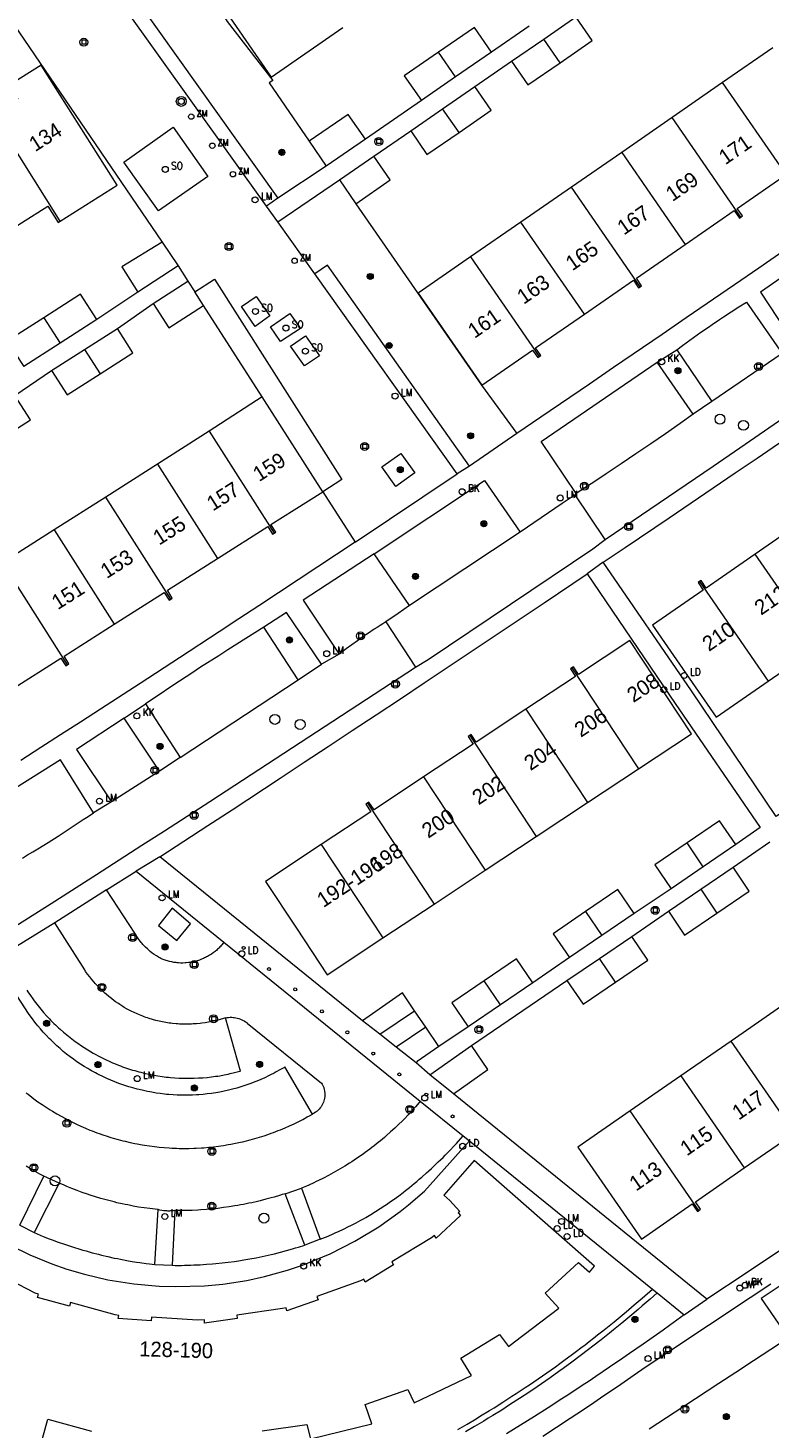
# Model space of a CAD drawing. Header units: metres. Extents: x 138165 to 154469, y 480134 to 494189.
# Tile 787 of 1056: x 145882 to 145944, y 488488 to 488605. Entities that reach past the tile are written whole.
import ezdxf

# ---------------------------------------------------------------- set-up
doc = ezdxf.new("R2010")
doc.units = ezdxf.units.M
doc.header["$LTSCALE"] = 0.001
doc.header["$MEASUREMENT"] = 0
for name, color, linetype, lineweight in [('Level 5', 7, 'Continuous', 0), ('TOP-L-topo objecten punt', 7, 'Continuous', 0), ('TOP-L-topo objecten vlak', 7, 'Continuous', 0), ('TOP-T-topo huisnummering naamgeving', 7, 'Continuous', 0)]:
    doc.layers.add(name, color=color, linetype=linetype, lineweight=lineweight)
doc.styles.add('Style-INTL_ISO', font='INTL_ISO.shx')
doc.styles.add('Style-STANDARD', font='STANDARD.shx')

# ---------------------------------------------------------------- blocks, each defined once
blk = doc.blocks.new('24')
at = {"layer": 'TOP-L-topo objecten punt', "color": 7, "linetype": 'Continuous', "lineweight": 0}
for radius in [0.025, 0.0182, 0.0115, 0.005]:
    blk.add_circle((0, 0), radius, dxfattribs=at)
blk = doc.blocks.new('129')
at = {"layer": 'TOP-L-topo objecten punt', "color": 7, "linetype": 'Continuous', "lineweight": 0}
blk.add_circle((0, 0), 0.025, dxfattribs=at)
at = {"layer": 'TOP-L-topo objecten punt', "color": 7, "linetype": 'Continuous', "lineweight": 0, "style": 'Style-STANDARD'}
blk.add_text('SO', height=0.06, dxfattribs=at).set_placement((0.0483, 0))
blk = doc.blocks.new('304')
at = {"layer": 'TOP-L-topo objecten punt', "color": 7, "linetype": 'Continuous', "lineweight": 0}
blk.add_circle((0, 0), 0.0225, dxfattribs=at)
at = {"layer": 'TOP-L-topo objecten punt', "color": 7, "linetype": 'Continuous', "lineweight": 0, "style": 'Style-STANDARD'}
blk.add_text('ZM', height=0.054, dxfattribs=at).set_placement((0.043, 0))
blk = doc.blocks.new('72')
at = {"layer": 'TOP-L-topo objecten punt', "color": 7, "linetype": 'Continuous', "lineweight": 0}
blk.add_circle((0, 0), 0.025, dxfattribs=at)
at = {"layer": 'TOP-L-topo objecten punt', "color": 7, "linetype": 'Continuous', "lineweight": 0, "style": 'Style-STANDARD'}
blk.add_text('BK', height=0.06, dxfattribs=at).set_placement((0.0483, 0))
blk = doc.blocks.new('39')
at = {"layer": 'TOP-L-topo objecten punt', "color": 7, "linetype": 'Continuous', "lineweight": 0}
for p, q in [((0.0175, 0.0175), (-0.0175, 0.0175)), ((-0.0175, 0.0175), (-0.0175, -0.0175)), ((0.0175, 0.0175), (0.0175, -0.0175)), ((0.0175, -0.0175), (-0.0175, -0.0175))]:
    blk.add_line(p, q, dxfattribs=at)
blk.add_circle((0, 0), 0.0332, dxfattribs=at)
blk = doc.blocks.new('73')
at = {"layer": 'TOP-L-topo objecten punt', "color": 7, "linetype": 'Continuous', "lineweight": 0}
blk.add_circle((0, 0), 0.025, dxfattribs=at)
at = {"layer": 'TOP-L-topo objecten punt', "color": 7, "linetype": 'Continuous', "lineweight": 0, "style": 'Style-STANDARD'}
blk.add_text('WP', height=0.06, dxfattribs=at).set_placement((0.0483, 0))
blk = doc.blocks.new('121')
at = {"layer": 'TOP-L-topo objecten punt', "color": 7, "linetype": 'Continuous', "lineweight": 0}
blk.add_circle((0, 0), 0.025, dxfattribs=at)
at = {"layer": 'TOP-L-topo objecten punt', "color": 7, "linetype": 'Continuous', "lineweight": 0, "style": 'Style-STANDARD'}
blk.add_text('LD', height=0.06, dxfattribs=at).set_placement((0.0483, 0))
blk = doc.blocks.new('*U13')
at = {"layer": 'Level 5', "color": 7, "linetype": 'Continuous', "lineweight": 0}
blk.add_circle((0, 0), 0.0415, dxfattribs=at)
blk = doc.blocks.new('150')
at = {"layer": 'Level 5', "color": 7, "linetype": 'Continuous', "lineweight": 0}
blk.add_blockref('*U13', (0, 0), dxfattribs=at)
blk = doc.blocks.new('10')
at = {"layer": 'TOP-L-topo objecten punt', "linetype": 'Continuous', "lineweight": 0}
blk.add_circle((0, 0), 0.0125, dxfattribs=at)
blk = doc.blocks.new('16')
at = {"layer": 'TOP-L-topo objecten punt', "color": 7, "linetype": 'Continuous', "lineweight": 0}
blk.add_circle((0, 0), 0.025, dxfattribs=at)
at = {"layer": 'TOP-L-topo objecten punt', "color": 7, "linetype": 'Continuous', "lineweight": 0, "style": 'Style-STANDARD'}
blk.add_text('LM', height=0.06, dxfattribs=at).set_placement((0.0483, 0))
blk = doc.blocks.new('119')
at = {"layer": 'TOP-L-topo objecten punt', "color": 7, "linetype": 'Continuous', "lineweight": 0}
blk.add_circle((0, 0), 0.025, dxfattribs=at)
at = {"layer": 'TOP-L-topo objecten punt', "color": 7, "linetype": 'Continuous', "lineweight": 0, "style": 'Style-STANDARD'}
blk.add_text('KK', height=0.06, dxfattribs=at).set_placement((0.0483, 0))
blk = doc.blocks.new('27')
at = {"layer": 'TOP-L-topo objecten punt', "color": 7, "linetype": 'Continuous', "lineweight": 0}
for radius in [0.0415, 0.025]:
    blk.add_circle((0, 0), radius, dxfattribs=at)

msp = doc.modelspace()

# ---------------------------------------------------------------- linework, layer by layer
at = {"layer": 'TOP-L-topo objecten vlak', "flags": 128}
for points in [[(145892.79, 488614.9), (145898.52, 488605.2), (145902.31, 488600.29), (145902, 488600.09), (145905.33, 488595.24)], [(145902.19, 488613.3), (145900.18, 488611.92), (145899.41, 488613.03), (145896.8, 488611.23), (145899.55, 488607.24), (145898.2, 488606.31), (145902.16, 488600.58), (145908.13, 488604.7)], [(145887.8, 488611.47), (145902.71, 488590.51)], [(145901.78, 488589.84), (145886.81, 488610.81)], [(145879.91, 488606.18), (145893.09, 488586.86)], [(145924.85, 488603.74), (145927.53, 488605.59)], [(145926.21, 488601.77), (145928.89, 488603.61), (145927.53, 488605.59)], [(145920.5, 488602.65), (145919.08, 488604.71), (145916.1, 488602.65)], [(145923.64, 488604.82), (145920.5, 488602.65)], [(145922.17, 488601.89), (145924.85, 488603.74)], [(145926.21, 488601.77), (145924.85, 488603.74)], [(145943.93, 488603.02), (145939.73, 488600.12)], [(145916.1, 488602.65), (145913.25, 488600.69), (145914.67, 488598.63)], [(145917.51, 488600.59), (145916.1, 488602.65)], [(145920.5, 488602.65), (145917.51, 488600.59)], [(145919.12, 488599.79), (145922.17, 488601.89)], [(145922.17, 488601.89), (145923.54, 488599.92), (145926.21, 488601.77)], [(145884.61, 488588.59), (145889.35, 488591.59), (145883.04, 488601.57), (145880.35, 488599.88), (145881.08, 488598.73), (145879.02, 488597.43)], [(145917.51, 488600.59), (145914.67, 488598.63)], [(145916.44, 488597.95), (145919.12, 488599.79)], [(145917.81, 488595.97), (145920.48, 488597.82), (145919.12, 488599.79)], [(145965.12, 488600.26), (145962.76, 488598.6), (145958.77, 488595.81), (145954.77, 488593.02), (145952.76, 488591.62), (145950.76, 488590.23), (145946.75, 488587.46), (145944.74, 488586.07), (145942.74, 488584.69), (145940.73, 488583.31), (145936.71, 488580.55), (145934.7, 488579.17), (145930.67, 488576.42), (145928.65, 488575.05), (145924.62, 488572.31), (145922.6, 488570.94)], [(145939.73, 488600.12), (145935.54, 488597.22)], [(145945.02, 488592.47), (145939.73, 488600.12)], [(145914.67, 488598.63), (145910.01, 488595.42)], [(145884.61, 488588.59), (145879.02, 488597.43)], [(145910.01, 488595.42), (145908.59, 488597.47), (145905.33, 488595.24)], [(145913.78, 488596.11), (145916.44, 488597.95)], [(145917.81, 488595.97), (145916.44, 488597.95)], [(145935.54, 488597.22), (145931.34, 488594.32)], [(145941.26, 488588.94), (145935.54, 488597.22)], [(145894.01, 488596.4), (145896.9, 488592.31), (145892.79, 488589.45), (145889.91, 488593.5), (145894.01, 488596.4)], [(145910.71, 488594), (145913.78, 488596.11)], [(145913.78, 488596.11), (145915.13, 488594.13), (145917.81, 488595.97)], [(145905.33, 488595.24), (145906.75, 488593.17)], [(145910.01, 488595.42), (145906.75, 488593.17)], [(145907.86, 488592.03), (145910.71, 488594)], [(145909.21, 488590.04), (145912.08, 488592.02), (145910.71, 488594)], [(145931.34, 488594.32), (145927.15, 488591.42)], [(145931.34, 488594.32), (145936.63, 488586.67)], [(145906.75, 488593.17), (145902.71, 488590.51)], [(145941.26, 488588.94), (145941.39, 488589.03), (145940.95, 488589.66), (145945.02, 488592.47)], [(145902.73, 488588.53), (145907.86, 488592.03)], [(145907.86, 488592.03), (145909.21, 488590.04)], [(145927.15, 488591.42), (145922.95, 488588.52)], [(145932.87, 488583.14), (145927.15, 488591.42)], [(145929.96, 488562.12), (145934.45, 488565.17), (145936.7, 488566.7), (145938.94, 488568.22), (145941.18, 488569.76), (145945.65, 488572.82), (145950.12, 488575.9), (145952.36, 488577.43), (145956.82, 488580.52), (145961.28, 488583.61), (145965.74, 488586.7), (145970.19, 488589.81), (145972.42, 488591.36), (145973.89, 488592.39), (145973.91, 488592.42)], [(145902.71, 488590.51), (145901.78, 488589.84)], [(145879.18, 488587.06), (145883.57, 488589.83), (145884.43, 488588.48), (145884.61, 488588.59)], [(145902.73, 488588.53), (145901.78, 488589.84)], [(145909.21, 488590.04), (145914.36, 488582.64), (145919.68, 488574.96), (145922.6, 488570.94)], [(145929.81, 488560.23), (145931.64, 488561.46), (145935.3, 488563.93), (145937.13, 488565.17), (145940.78, 488567.66), (145942.61, 488568.9), (145946.25, 488571.39), (145948.08, 488572.64), (145951.71, 488575.15), (145953.53, 488576.4), (145955.35, 488577.66), (145958.98, 488580.17), (145960.79, 488581.43), (145964.41, 488583.96), (145966.22, 488585.22), (145968.03, 488586.49), (145969.84, 488587.76), (145972.71, 488589.78)], [(145936.63, 488586.67), (145940.7, 488589.48), (145941.13, 488588.85), (145941.26, 488588.94)], [(145905.81, 488584.21), (145902.73, 488588.53)], [(145922.95, 488588.52), (145918.76, 488585.62)], [(145928.24, 488580.87), (145922.95, 488588.52)], [(145893.09, 488586.86), (145889.75, 488584.81), (145891.08, 488582.7)], [(145893.09, 488586.86), (145894.44, 488584.88)], [(145932.87, 488583.14), (145933, 488583.23), (145932.56, 488583.86), (145936.63, 488586.67)], [(145948.68, 488586.72), (145942.88, 488582.7), (145945.78, 488578.32)], [(145918.76, 488585.62), (145914.4, 488582.61), (145919.69, 488574.96), (145923.92, 488577.88), (145924.35, 488577.25), (145924.48, 488577.34)], [(145918.76, 488585.62), (145924.48, 488577.34)], [(145894.44, 488584.88), (145891.08, 488582.7)], [(145894.44, 488584.88), (145895.24, 488583.61)], [(145918.67, 488568.23), (145906.85, 488584.95), (145905.81, 488584.21)], [(145892.35, 488581.75), (145895.24, 488583.61)], [(145895.24, 488583.61), (145895.81, 488582.72)], [(145895.81, 488582.72), (145897.46, 488583.78), (145908.04, 488567.11), (145906.46, 488566.1)], [(145917.66, 488567.59), (145905.81, 488584.21)], [(145928.24, 488580.87), (145932.31, 488583.68), (145932.74, 488583.06), (145932.87, 488583.14)], [(145887.65, 488580.42), (145886.3, 488582.53), (145883.24, 488580.57)], [(145891.08, 488582.7), (145887.65, 488580.42)], [(145896.54, 488581.59), (145895.81, 488582.72)], [(145900.91, 488582.33), (145902.06, 488580.73), (145900.83, 488579.83), (145899.69, 488581.51), (145900.91, 488582.33)], [(145889.39, 488579.68), (145892.35, 488581.75)], [(145892.35, 488581.75), (145893.64, 488579.73), (145896.54, 488581.59)], [(145901.41, 488573.98), (145896.54, 488581.59)], [(145903.72, 488580.93), (145904.61, 488579.67), (145902.94, 488578.58), (145902.12, 488579.8), (145903.72, 488580.93)], [(145924.48, 488577.34), (145924.61, 488577.43), (145924.17, 488578.06), (145928.24, 488580.87)], [(145935.94, 488577.91), (145936.39, 488578.25), (145936.7, 488578.47), (145937, 488578.7), (145937.31, 488578.92), (145937.93, 488579.36), (145938.55, 488579.79), (145938.86, 488580.01), (145939.49, 488580.43), (145939.81, 488580.64), (145940.44, 488581.05), (145941.08, 488581.46), (145941.73, 488581.86), (145944.69, 488577.6)], [(145883.24, 488580.57), (145880.2, 488578.61), (145881.58, 488576.52)], [(145883.24, 488580.57), (145884.6, 488578.46)], [(145887.65, 488580.42), (145884.6, 488578.46)], [(145886.64, 488577.93), (145889.39, 488579.68)], [(145887.93, 488575.91), (145890.67, 488577.66), (145889.39, 488579.68)], [(145905.02, 488579.05), (145906.18, 488577.39), (145904.95, 488576.57), (145903.77, 488578.21), (145905.02, 488579.05)], [(145884.6, 488578.46), (145881.58, 488576.52)], [(145883.9, 488576.18), (145886.64, 488577.93)], [(145886.64, 488577.93), (145887.93, 488575.91)], [(145934.29, 488576.86), (145935.94, 488577.91)], [(145935.94, 488577.91), (145938.84, 488573.6)], [(145944.69, 488577.6), (145938.84, 488573.6)], [(145880.85, 488574.11), (145883.9, 488576.18)], [(145883.9, 488576.18), (145885.2, 488574.15), (145887.93, 488575.91)], [(145927.56, 488565.95), (145924.65, 488570.28), (145934.29, 488576.86)], [(145937.29, 488572.54), (145934.29, 488576.86)], [(145879.39, 488570.34), (145882.13, 488572.09), (145880.85, 488574.11)], [(145901.41, 488573.98), (145897.02, 488571.13)], [(145906.46, 488566.1), (145901.41, 488573.98)], [(145938.84, 488573.6), (145937.29, 488572.54)], [(145937.29, 488572.54), (145936.21, 488571.77), (145934.98, 488570.92), (145933.76, 488570.08), (145932.53, 488569.24), (145931.29, 488568.41), (145930.05, 488567.58), (145929.43, 488567.17), (145928.81, 488566.76), (145927.56, 488565.95)], [(145897.02, 488571.13), (145892.72, 488568.4)], [(145897.02, 488571.13), (145902.42, 488562.64)], [(145922.6, 488570.94), (145918.67, 488568.23)], [(145912.97, 488569.27), (145914.13, 488567.68), (145912.53, 488566.54), (145911.37, 488568.16), (145912.97, 488569.27)], [(145892.72, 488568.4), (145888.41, 488565.66)], [(145892.72, 488568.4), (145897.71, 488560.55)], [(145918.67, 488568.23), (145917.66, 488567.59)], [(145909.15, 488561.91), (145917.66, 488567.59)], [(145910.73, 488560.93), (145919.93, 488567.04), (145922.88, 488562.73)], [(145902.42, 488562.64), (145902.55, 488562.73), (145902.14, 488563.37), (145904.08, 488564.6), (145906.46, 488566.1)], [(145906.46, 488566.1), (145909.15, 488561.91)], [(145927.46, 488565.85), (145926.38, 488565.12), (145922.88, 488562.73)], [(145927.56, 488565.95), (145927.46, 488565.85)], [(145929.96, 488562.12), (145927.46, 488565.85)], [(145888.41, 488565.66), (145884.11, 488562.92)], [(145893.81, 488557.17), (145888.41, 488565.66)], [(145946.21, 488564.43), (145946.08, 488564.34), (145946.51, 488563.71), (145942.45, 488560.9)], [(145884.11, 488562.92), (145879.81, 488560.19)], [(145884.11, 488562.92), (145889.1, 488555.08)], [(145897.71, 488560.55), (145901.88, 488563.2), (145902.29, 488562.56), (145902.42, 488562.64)], [(145922.88, 488562.73), (145913.67, 488556.64)], [(145909.15, 488561.91), (145906.06, 488559.86), (145904.42, 488558.77), (145901.13, 488556.61), (145899.49, 488555.53), (145897.85, 488554.45), (145894.55, 488552.3), (145891.26, 488550.15), (145887.96, 488548.01), (145886.3, 488546.95), (145884.65, 488545.88), (145883, 488544.82), (145881.34, 488543.76)], [(145914.17, 488551.5), (145915.24, 488552.15), (145928.93, 488561.36), (145929.96, 488562.12)], [(145879.81, 488560.19), (145885.2, 488551.7)], [(145893.81, 488557.17), (145893.94, 488557.26), (145893.54, 488557.9), (145897.71, 488560.55)], [(145910.73, 488560.93), (145904.84, 488557.08), (145907.84, 488552.58)], [(145913.67, 488556.64), (145910.73, 488560.93)], [(145929.81, 488560.23), (145928.48, 488559.27)], [(145946.48, 488540.62), (145944.19, 488539.09), (145937.14, 488549.55), (145929.81, 488560.23)], [(145942.45, 488560.9), (145938.38, 488558.09), (145937.95, 488558.72), (145937.82, 488558.63)], [(145947.74, 488553.25), (145942.45, 488560.9)], [(145892.9, 488535.74), (145894.9, 488537.04), (145896.91, 488538.35), (145898.91, 488539.66), (145902.92, 488542.29), (145904.92, 488543.6), (145906.92, 488544.92), (145908.92, 488546.24), (145910.92, 488547.56), (145912.92, 488548.89), (145914.91, 488550.21), (145916.91, 488551.53), (145920.89, 488554.19), (145922.89, 488555.52), (145924.88, 488556.85), (145928.48, 488559.27)], [(145928.48, 488559.27), (145935.8, 488548.48), (145942.86, 488538.18), (145940.83, 488536.76)], [(145889.1, 488555.08), (145893.27, 488557.73), (145893.68, 488557.09), (145893.81, 488557.17)], [(145937.82, 488558.63), (145937.69, 488558.54), (145938.12, 488557.91), (145933.9, 488554.99), (145939.19, 488547.34), (145943.54, 488550.35)], [(145937.82, 488558.63), (145943.54, 488550.35)], [(145913.67, 488556.64), (145912.73, 488555.96), (145911.71, 488555.27)], [(145906.37, 488551.77), (145903.44, 488556.06), (145901.55, 488554.85)], [(145911.71, 488555.27), (145911.47, 488555.12), (145911.23, 488554.97), (145910.99, 488554.81), (145910.75, 488554.66), (145910.27, 488554.35), (145910.04, 488554.19), (145909.8, 488554.03), (145909.57, 488553.86), (145909.34, 488553.7), (145908.88, 488553.37), (145908.42, 488553.03), (145908.19, 488552.86), (145907.84, 488552.58)], [(145911.71, 488555.27), (145914.17, 488551.5)], [(145885.2, 488551.7), (145885.34, 488551.78), (145884.93, 488552.42), (145889.1, 488555.08)], [(145901.55, 488554.85), (145900.05, 488553.9), (145898.55, 488552.94), (145897.8, 488552.46), (145896.3, 488551.5), (145895.56, 488551.01), (145894.07, 488550.04), (145892.59, 488549.05), (145891.72, 488548.47)], [(145904.42, 488550.47), (145901.55, 488554.85)], [(145932.74, 488543.06), (145937.16, 488545.97), (145932.03, 488553.73), (145927.75, 488550.9), (145927.33, 488551.54), (145927.2, 488551.45)], [(145943.54, 488550.35), (145947.74, 488553.25)], [(145880.49, 488549.6), (145884.66, 488552.26), (145885.07, 488551.61), (145885.2, 488551.7)], [(145904.42, 488550.47), (145906.37, 488551.77)], [(145907.84, 488552.58), (145906.37, 488551.77)], [(145847.79, 488509.29), (145851.6, 488511.64), (145853.51, 488512.82), (145857.32, 488515.18), (145859.22, 488516.36), (145861.12, 488517.54), (145864.92, 488519.91), (145868.72, 488522.29), (145870.62, 488523.48), (145872.51, 488524.68), (145876.3, 488527.07), (145880.09, 488529.47), (145883.87, 488531.87), (145887.64, 488534.28), (145891.41, 488536.7), (145893.3, 488537.91), (145897.06, 488540.34), (145914.17, 488551.5)], [(145927.2, 488551.45), (145927.07, 488551.36), (145927.49, 488550.73), (145923.36, 488548.01)], [(145927.2, 488551.45), (145932.74, 488543.06)], [(145894.59, 488544.01), (145904.42, 488550.47)], [(145889.93, 488547.28), (145891.72, 488548.47)], [(145891.72, 488548.47), (145894.59, 488544.01)], [(145889.93, 488547.28), (145885.96, 488544.67), (145888.87, 488540.32)], [(145892.87, 488542.86), (145889.93, 488547.28)], [(145923.36, 488548.01), (145919.24, 488545.28), (145918.82, 488545.91), (145918.69, 488545.83)], [(145923.36, 488548.01), (145928.49, 488540.25)], [(145918.69, 488545.83), (145918.56, 488545.74), (145918.98, 488545.11), (145914.85, 488542.38)], [(145918.69, 488545.83), (145924.23, 488537.43)], [(145887.39, 488539.41), (145884.65, 488543.8), (145878.62, 488540.03)], [(145894.59, 488544.01), (145892.87, 488542.86)], [(145892.87, 488542.86), (145888.87, 488540.32)], [(145928.49, 488540.25), (145932.74, 488543.06)], [(145914.85, 488542.38), (145910.73, 488539.66), (145910.31, 488540.29), (145910.18, 488540.21)], [(145914.85, 488542.38), (145919.98, 488534.62)], [(145888.87, 488540.32), (145887.39, 488539.41)], [(145910.18, 488540.21), (145910.05, 488540.12), (145910.46, 488539.48), (145906.34, 488536.76)], [(145910.18, 488540.21), (145915.72, 488531.81)], [(145924.23, 488537.43), (145928.49, 488540.25)], [(145881.47, 488535.64), (145881.9, 488535.9), (145882.33, 488536.15), (145882.75, 488536.41), (145883.6, 488536.94), (145884.44, 488537.47), (145885.28, 488538.01), (145885.7, 488538.28), (145886.53, 488538.83), (145886.94, 488539.1), (145887.39, 488539.41)], [(145940.83, 488536.76), (145939.47, 488538.74), (145936.78, 488536.91)], [(145906.34, 488536.76), (145901.71, 488533.7), (145904.28, 488529.81), (145906.84, 488525.94), (145911.47, 488529)], [(145906.34, 488536.76), (145911.47, 488529)], [(145919.98, 488534.62), (145924.23, 488537.43)], [(145936.78, 488536.91), (145934.09, 488535.08), (145935.45, 488533.09)], [(145938.13, 488534.92), (145936.78, 488536.91)], [(145940.83, 488536.76), (145938.13, 488534.92)], [(145940.61, 488534.87), (145943.66, 488536.98)], [(145892.9, 488535.74), (145890.93, 488534.54)], [(145909.77, 488522.1), (145892.9, 488535.74)], [(145888.47, 488533), (145890.93, 488534.54)], [(145890.93, 488534.54), (145898.24, 488528.63)], [(145915.72, 488531.81), (145919.98, 488534.62)], [(145938.13, 488534.92), (145935.45, 488533.09)], [(145937.92, 488533.04), (145940.61, 488534.87)], [(145939.27, 488531.06), (145941.96, 488532.89), (145940.61, 488534.87)], [(145935.45, 488533.09), (145932.37, 488531.03)], [(145888.47, 488533), (145884.17, 488530.24)], [(145898.24, 488528.63), (145898.16, 488528.53), (145898.1, 488528.46), (145898.04, 488528.39), (145897.98, 488528.32), (145897.91, 488528.25), (145897.85, 488528.18), (145897.78, 488528.12), (145897.71, 488528.06), (145897.64, 488527.99), (145897.5, 488527.87), (145897.35, 488527.76), (145897.2, 488527.65), (145897.04, 488527.55), (145896.96, 488527.5), (145896.88, 488527.46), (145896.8, 488527.41), (145896.71, 488527.37), (145896.63, 488527.33), (145896.54, 488527.29), (145896.46, 488527.25), (145896.37, 488527.22), (145896.2, 488527.15), (145896.11, 488527.12), (145896.02, 488527.09), (145895.93, 488527.07), (145895.84, 488527.04), (145895.66, 488527), (145895.47, 488526.97), (145895.38, 488526.95), (145895.29, 488526.94), (145895.1, 488526.92), (145895.01, 488526.92), (145894.82, 488526.91), (145894.63, 488526.91), (145894.45, 488526.92), (145894.35, 488526.93), (145894.26, 488526.94), (145894.17, 488526.95), (145894.08, 488526.96), (145893.89, 488527), (145893.71, 488527.04), (145893.53, 488527.09), (145893.44, 488527.11), (145893.35, 488527.14), (145893.17, 488527.21), (145893.09, 488527.24), (145893, 488527.28), (145892.89, 488527.34), (145892.8, 488527.39), (145892.62, 488527.5), (145892.44, 488527.62), (145892.27, 488527.74), (145892.11, 488527.87), (145892.02, 488527.94), (145891.87, 488528.08), (145891.71, 488528.23), (145891.57, 488528.38), (145891.5, 488528.45), (145891.43, 488528.53), (145891.36, 488528.61), (145891.29, 488528.7), (145891.16, 488528.86), (145891.1, 488528.95), (145890.98, 488529.12), (145890.87, 488529.3), (145890.82, 488529.39), (145888.47, 488533)], [(145932.37, 488531.03), (145931.02, 488533.01), (145928.33, 488531.18)], [(145935.23, 488531.21), (145937.92, 488533.04)], [(145937.92, 488533.04), (145939.27, 488531.06)], [(145893.93, 488531.46), (145892.78, 488530.04), (145894.33, 488528.78), (145895.45, 488530.18), (145893.93, 488531.46)], [(145911.47, 488529), (145915.72, 488531.81)], [(145928.33, 488531.18), (145925.65, 488529.35), (145926.99, 488527.36)], [(145928.33, 488531.18), (145929.69, 488529.2)], [(145932.37, 488531.03), (145929.69, 488529.2)], [(145932.17, 488529.12), (145935.23, 488531.21)], [(145935.23, 488531.21), (145936.58, 488529.23), (145939.27, 488531.06)], [(145884.17, 488530.24), (145880.25, 488527.85)], [(145898.38, 488522.36), (145898.2, 488522.3), (145897.92, 488522.22), (145897.65, 488522.14), (145897.51, 488522.11), (145897.37, 488522.08), (145897.09, 488522.02), (145896.95, 488521.99), (145896.81, 488521.96), (145896.67, 488521.94), (145896.39, 488521.9), (145896.25, 488521.88), (145895.96, 488521.85), (145895.68, 488521.84), (145895.54, 488521.83), (145895.39, 488521.82), (145895.11, 488521.82), (145894.97, 488521.82), (145894.68, 488521.83), (145894.54, 488521.83), (145894.4, 488521.84), (145894.25, 488521.85), (145893.97, 488521.88), (145893.83, 488521.9), (145893.69, 488521.92), (145893.4, 488521.96), (145893.12, 488522.01), (145892.85, 488522.07), (145892.57, 488522.14), (145892.29, 488522.21), (145892.02, 488522.3), (145891.88, 488522.34), (145891.75, 488522.39), (145891.61, 488522.43), (145891.48, 488522.48), (145891.22, 488522.59), (145890.95, 488522.7), (145890.82, 488522.76), (145890.7, 488522.82), (145890.57, 488522.89), (145890.31, 488523.02), (145890.19, 488523.08), (145889.94, 488523.22), (145889.82, 488523.3), (145889.58, 488523.45), (145889.46, 488523.53), (145889.22, 488523.69), (145889.11, 488523.77), (145888.88, 488523.95), (145888.65, 488524.12), (145888.44, 488524.31), (145888.33, 488524.4), (145888.22, 488524.5), (145888.12, 488524.59), (145887.92, 488524.79), (145887.82, 488524.89), (145887.72, 488525), (145887.52, 488525.21), (145887.43, 488525.31), (145887.24, 488525.53), (145887.15, 488525.64), (145887.07, 488525.75), (145886.89, 488525.98), (145886.73, 488526.21), (145886.65, 488526.33), (145884.17, 488530.24)], [(145898.24, 488528.63), (145914.57, 488515.41)], [(145929.69, 488529.2), (145926.99, 488527.36)], [(145929.48, 488527.29), (145932.17, 488529.12)], [(145930.83, 488525.31), (145933.52, 488527.14), (145932.17, 488529.12)], [(145926.99, 488527.36), (145923.94, 488525.27)], [(145926.78, 488525.46), (145929.48, 488527.29)], [(145930.83, 488525.31), (145929.48, 488527.29)], [(145905.6, 488514.35), (145903.32, 488518.27), (145903.21, 488518.2), (145902.9, 488518.02), (145902.59, 488517.85), (145902.43, 488517.76), (145902.12, 488517.6), (145901.96, 488517.52), (145901.64, 488517.37), (145901.31, 488517.22), (145900.98, 488517.09), (145900.82, 488517.02), (145900.48, 488516.89), (145900.15, 488516.77), (145899.98, 488516.72), (145899.64, 488516.61), (145899.3, 488516.51), (145898.95, 488516.41), (145898.61, 488516.33), (145898.26, 488516.25), (145897.91, 488516.18), (145897.56, 488516.12), (145897.38, 488516.09), (145897.2, 488516.07), (145896.85, 488516.02), (145896.5, 488515.99), (145896.14, 488515.96), (145895.96, 488515.95), (145895.61, 488515.93), (145895.43, 488515.92), (145895.07, 488515.92), (145894.89, 488515.92), (145894.72, 488515.92), (145894.36, 488515.93), (145894, 488515.95), (145893.65, 488515.97), (145893.47, 488515.99), (145893.29, 488516.01), (145892.94, 488516.05), (145892.59, 488516.1), (145892.23, 488516.16), (145892.06, 488516.19), (145891.88, 488516.22), (145891.54, 488516.3), (145891.19, 488516.38), (145891.02, 488516.42), (145890.67, 488516.52), (145890.33, 488516.62), (145889.99, 488516.73), (145889.82, 488516.78), (145889.48, 488516.9), (145889.15, 488517.03), (145888.82, 488517.16), (145888.5, 488517.31), (145888.17, 488517.46), (145887.85, 488517.61), (145887.69, 488517.7), (145887.54, 488517.78), (145887.22, 488517.95), (145887.07, 488518.04), (145886.91, 488518.13), (145886.61, 488518.31), (145886.31, 488518.5), (145886.01, 488518.7), (145885.87, 488518.8), (145885.72, 488518.91), (145885.43, 488519.12), (145885.15, 488519.34), (145885.01, 488519.45), (145884.87, 488519.56), (145884.6, 488519.79), (145884.33, 488520.03), (145884.2, 488520.15), (145884.07, 488520.27), (145883.82, 488520.52), (145883.69, 488520.64), (145883.44, 488520.9), (145883.32, 488521.03), (145883.2, 488521.16), (145882.97, 488521.43), (145882.74, 488521.7), (145882.62, 488521.84), (145882.51, 488521.98), (145882.3, 488522.26), (145882.19, 488522.41), (145881.98, 488522.7), (145879.09, 488527.13)], [(145923.94, 488525.27), (145922.59, 488527.25), (145919.9, 488525.42)], [(145919.9, 488525.42), (145917.21, 488523.6), (145918.56, 488521.61)], [(145918.85, 488520.05), (145926.78, 488525.46)], [(145921.25, 488523.44), (145919.9, 488525.42)], [(145923.94, 488525.27), (145921.25, 488523.44)], [(145926.78, 488525.46), (145928.14, 488523.48), (145930.83, 488525.31)], [(145881.84, 488524.65), (145881.93, 488524.5), (145882.14, 488524.21), (145882.34, 488523.92), (145882.45, 488523.77), (145882.67, 488523.49), (145882.77, 488523.35), (145882.89, 488523.21), (145883.12, 488522.93), (145883.23, 488522.8), (145883.47, 488522.53), (145883.71, 488522.27), (145883.84, 488522.14), (145884.09, 488521.89), (145884.22, 488521.76), (145884.48, 488521.52), (145884.61, 488521.4), (145884.88, 488521.16), (145885.02, 488521.05), (145885.3, 488520.82), (145885.44, 488520.71), (145885.58, 488520.6), (145885.86, 488520.39), (145886.16, 488520.18), (145886.3, 488520.08), (145886.6, 488519.88), (145886.9, 488519.69), (145887.06, 488519.6), (145887.36, 488519.42), (145887.52, 488519.33), (145887.84, 488519.16), (145887.99, 488519.08), (145888.32, 488518.92), (145888.48, 488518.84), (145888.64, 488518.77), (145888.96, 488518.62), (145889.13, 488518.55), (145889.46, 488518.42), (145889.63, 488518.36), (145889.8, 488518.29), (145889.96, 488518.23), (145890.3, 488518.12), (145890.64, 488518.01), (145890.82, 488517.96), (145891.16, 488517.86), (145891.33, 488517.82), (145891.68, 488517.73), (145892.03, 488517.66), (145892.2, 488517.62), (145892.56, 488517.56), (145892.73, 488517.53), (145893.09, 488517.48), (145893.44, 488517.43), (145893.62, 488517.41), (145893.8, 488517.39), (145894.15, 488517.36), (145894.51, 488517.34), (145894.87, 488517.33), (145895.22, 488517.33), (145895.58, 488517.33), (145895.76, 488517.33), (145896.12, 488517.35), (145896.47, 488517.37), (145896.83, 488517.4), (145897.19, 488517.44), (145897.54, 488517.49), (145897.72, 488517.51), (145897.89, 488517.54), (145898.25, 488517.6), (145898.6, 488517.68), (145898.77, 488517.71), (145899.12, 488517.8), (145899.46, 488517.89), (145899.63, 488517.93), (145898.38, 488522.36)], [(145914.11, 488522.94), (145913.11, 488524.42), (145909.77, 488522.1)], [(145911.2, 488520.99), (145914.11, 488522.94)], [(145915.03, 488521.57), (145914.11, 488522.94)], [(145921.25, 488523.44), (145918.56, 488521.61)], [(145944.64, 488523.32), (145940.44, 488520.41)], [(145898.38, 488522.36), (145898.48, 488522.38), (145898.62, 488522.39), (145898.75, 488522.4), (145898.89, 488522.4), (145899.02, 488522.39), (145899.09, 488522.38), (145899.22, 488522.36), (145899.35, 488522.33), (145899.48, 488522.29), (145899.61, 488522.25), (145899.67, 488522.22), (145899.79, 488522.17), (145899.91, 488522.1), (145900.02, 488522.03), (145900.13, 488521.96), (145900.18, 488521.92), (145906.37, 488516.92), (145906.42, 488516.84), (145906.47, 488516.73), (145906.5, 488516.68), (145906.54, 488516.57), (145906.56, 488516.51), (145906.58, 488516.45), (145906.59, 488516.39), (145906.61, 488516.28), (145906.62, 488516.22), (145906.64, 488516.1), (145906.64, 488516.04), (145906.64, 488515.92), (145906.63, 488515.8), (145906.61, 488515.68), (145906.6, 488515.62), (145906.59, 488515.56), (145906.56, 488515.45), (145906.52, 488515.33), (145906.49, 488515.28), (145906.47, 488515.22), (145906.45, 488515.17), (145906.42, 488515.11), (145906.39, 488515.06), (145906.32, 488514.96), (145906.25, 488514.86), (145906.17, 488514.77), (145906.13, 488514.73), (145906.05, 488514.65), (145906, 488514.6), (145905.95, 488514.57), (145905.91, 488514.53), (145905.86, 488514.5), (145905.76, 488514.43), (145905.7, 488514.4), (145905.65, 488514.37), (145905.6, 488514.35)], [(145911.2, 488520.99), (145909.77, 488522.1)], [(145915.03, 488521.57), (145912.56, 488519.92)], [(145916.11, 488519.96), (145915.03, 488521.57)], [(145918.56, 488521.61), (145916.11, 488519.96)], [(145912.56, 488519.92), (145911.2, 488520.99)], [(145940.44, 488520.41), (145936.25, 488517.52)], [(145946.16, 488512.14), (145940.44, 488520.41)], [(145914.24, 488518.61), (145912.56, 488519.92)], [(145916.11, 488519.96), (145914.32, 488518.72), (145914.24, 488518.61)], [(145915.36, 488517.61), (145918.85, 488520.05)], [(145917.33, 488516.03), (145920.2, 488518.06), (145918.85, 488520.05)], [(145915.36, 488517.61), (145914.24, 488518.61)], [(145917.33, 488516.03), (145915.36, 488517.61)], [(145936.25, 488517.52), (145932.05, 488514.61)], [(145936.25, 488517.52), (145941.54, 488509.87)], [(145881.78, 488516.12), (145881.94, 488516), (145882.26, 488515.75), (145882.43, 488515.62), (145882.76, 488515.38), (145883.1, 488515.15), (145883.27, 488515.03), (145883.44, 488514.92), (145883.79, 488514.7), (145883.97, 488514.59), (145884.32, 488514.38), (145884.68, 488514.18), (145885.04, 488513.98), (145885.4, 488513.79), (145885.59, 488513.7), (145885.96, 488513.52), (145886.33, 488513.35), (145886.71, 488513.18), (145887.09, 488513.02), (145887.28, 488512.95), (145887.66, 488512.8), (145887.86, 488512.73), (145888.25, 488512.6), (145888.44, 488512.53), (145888.83, 488512.41), (145889.03, 488512.35), (145889.43, 488512.24), (145889.83, 488512.13), (145890.02, 488512.09), (145890.43, 488511.99), (145890.83, 488511.91), (145891.03, 488511.87), (145891.44, 488511.79), (145891.64, 488511.76), (145892.05, 488511.7), (145892.45, 488511.65), (145892.66, 488511.62), (145892.86, 488511.6), (145893.27, 488511.56), (145893.68, 488511.53), (145893.89, 488511.52), (145894.3, 488511.51), (145894.51, 488511.5), (145894.92, 488511.49), (145895.12, 488511.49), (145895.33, 488511.5), (145895.74, 488511.51), (145895.94, 488511.52), (145896.36, 488511.54), (145896.56, 488511.55), (145896.97, 488511.59), (145897.38, 488511.63), (145897.79, 488511.68), (145897.99, 488511.71), (145898.2, 488511.74), (145898.6, 488511.81), (145898.8, 488511.84), (145899.21, 488511.92), (145899.61, 488512.01), (145899.81, 488512.05), (145900.01, 488512.1), (145900.41, 488512.2), (145900.61, 488512.26), (145901, 488512.37), (145901.4, 488512.49), (145901.59, 488512.55), (145901.98, 488512.68), (145902.18, 488512.75), (145902.37, 488512.82), (145902.75, 488512.97), (145902.95, 488513.05), (145903.33, 488513.21), (145903.7, 488513.37), (145904.08, 488513.54), (145904.26, 488513.63), (145904.63, 488513.82), (145904.81, 488513.91), (145905.17, 488514.11), (145905.35, 488514.21), (145905.6, 488514.35)], [(145938.43, 488498.96), (145917.33, 488516.03)], [(145914.57, 488515.41), (145914.48, 488515.3), (145914.18, 488514.95), (145913.88, 488514.62), (145913.72, 488514.45), (145913.57, 488514.28), (145913.26, 488513.96), (145913.1, 488513.8), (145912.77, 488513.48), (145912.45, 488513.17), (145912.11, 488512.86), (145911.77, 488512.56), (145911.6, 488512.41), (145911.26, 488512.12), (145911.08, 488511.98), (145910.73, 488511.7), (145910.55, 488511.56), (145910.37, 488511.42), (145910.18, 488511.29), (145910, 488511.15), (145909.82, 488511.02), (145909.45, 488510.76), (145909.07, 488510.51), (145908.88, 488510.39), (145908.69, 488510.26), (145908.31, 488510.02), (145907.92, 488509.79), (145907.53, 488509.57), (145907.33, 488509.46), (145906.93, 488509.24), (145906.53, 488509.03), (145906.12, 488508.83), (145905.92, 488508.73), (145905.71, 488508.64), (145905.3, 488508.45), (145905.1, 488508.36), (145904.68, 488508.18)], [(145914.57, 488515.41), (145918.16, 488512.54)], [(145932.05, 488514.61), (145927.7, 488511.61), (145932.99, 488503.96), (145937.21, 488506.88), (145937.64, 488506.25), (145937.77, 488506.34)], [(145937.77, 488506.34), (145932.05, 488514.61)], [(145906.25, 488503.95), (145906.68, 488504.12), (145906.9, 488504.21), (145907.33, 488504.39), (145907.55, 488504.49), (145907.76, 488504.58), (145908.18, 488504.78), (145908.6, 488504.99), (145908.81, 488505.09), (145909.23, 488505.31), (145909.64, 488505.53), (145909.85, 488505.64), (145910.05, 488505.76), (145910.45, 488506), (145910.85, 488506.24), (145911.25, 488506.49), (145911.64, 488506.75), (145911.84, 488506.88), (145912.03, 488507.01), (145912.41, 488507.28), (145912.79, 488507.56), (145913.16, 488507.84), (145913.35, 488507.99), (145913.67, 488508.24), (145914.08, 488508.58), (145914.29, 488508.75), (145914.49, 488508.93), (145914.7, 488509.1), (145915.1, 488509.46), (145915.3, 488509.64), (145915.5, 488509.82), (145915.69, 488510), (145916.08, 488510.37), (145916.27, 488510.55), (145916.47, 488510.74), (145916.66, 488510.93), (145917.03, 488511.32), (145917.4, 488511.7), (145917.58, 488511.9), (145917.76, 488512.1), (145918.16, 488512.54)], [(145918.16, 488512.54), (145918.68, 488512.12)], [(145941.54, 488509.87), (145945.6, 488512.68), (145946.03, 488512.05), (145946.16, 488512.14)], [(145880.45, 488503.45), (145882.09, 488502.65), (145883.92, 488501.9), (145885.16, 488501.46), (145886.64, 488501.03), (145888.57, 488500.57), (145890.74, 488500.22), (145892.84, 488500.03), (145894.2, 488500), (145896.63, 488500.06), (145898.16, 488500.21), (145900.15, 488500.52), (145901.62, 488500.84), (145903.53, 488501.37), (145904.78, 488501.79), (145907.08, 488502.73), (145909.14, 488503.78), (145911.12, 488504.97), (145912.91, 488506.25), (145913.6, 488506.79), (145914.93, 488507.94), (145918.68, 488512.12)], [(145918.68, 488512.12), (145933.89, 488499.8)], [(145901.42, 488488.01), (145905.15, 488488.53), (145905.44, 488487.35), (145910.55, 488488.6), (145909.99, 488490.19), (145913.55, 488491.45), (145914.07, 488490.35), (145918.83, 488492.61), (145917.95, 488494.05), (145921.18, 488496.01), (145921.91, 488495.03), (145922.41, 488495.41), (145926.12, 488498.21), (145924.97, 488499.45), (145927.74, 488502.02), (145928.66, 488501.21), (145929.09, 488501.71), (145919.07, 488510.49), (145916.54, 488507.6), (145917.04, 488507.16), (145917.87, 488506.26), (145917.73, 488506.13), (145917.93, 488505.91), (145915.91, 488504.03), (145915.75, 488504.25), (145915.5, 488504.06), (145912.21, 488502.06), (145912.36, 488501.81), (145910, 488500.37), (145909.89, 488500.62), (145909.61, 488500.48), (145905.98, 488499.19), (145906.08, 488498.91), (145903.48, 488497.98), (145903.42, 488498.25), (145903.12, 488498.17), (145899.31, 488497.64), (145899.35, 488497.34), (145896.62, 488496.96), (145896.61, 488497.23), (145896.05, 488497.21), (145892.2, 488497.46), (145892.18, 488497.16), (145889.43, 488497.34), (145889.48, 488497.6), (145889.18, 488497.65), (145885.46, 488498.67), (145885.38, 488498.38), (145882.72, 488499.11), (145882.82, 488499.36), (145882.54, 488499.47), (145879.1, 488501.22)], [(145883.26, 488509.18), (145882.91, 488509.36), (145882.72, 488509.47), (145882.34, 488509.68), (145882.15, 488509.79), (145881.78, 488510.01)], [(145937.77, 488506.34), (145937.9, 488506.43), (145937.47, 488507.06), (145941.54, 488509.87)], [(145881.25, 488505.11), (145883.26, 488509.18)], [(145884.52, 488508.61), (145883.26, 488509.18)], [(145884.52, 488508.61), (145882.45, 488504.49)], [(145892.76, 488506.41), (145892.52, 488506.43), (145892.06, 488506.49), (145891.6, 488506.55), (145891.14, 488506.62), (145890.69, 488506.7), (145890.46, 488506.74), (145890.23, 488506.79), (145890.01, 488506.83), (145889.78, 488506.88), (145889.33, 488506.98), (145889.11, 488507.04), (145888.66, 488507.15), (145888.43, 488507.21), (145888.21, 488507.27), (145887.99, 488507.34), (145887.55, 488507.47), (145887.11, 488507.61), (145886.89, 488507.68), (145886.45, 488507.84), (145886.02, 488508), (145885.59, 488508.16), (145885.16, 488508.34), (145884.95, 488508.43), (145884.74, 488508.52), (145884.52, 488508.61)], [(145903.33, 488507.73), (145903.09, 488507.66), (145902.86, 488507.59), (145902.41, 488507.45), (145902.18, 488507.38), (145901.72, 488507.26), (145901.26, 488507.14), (145901.02, 488507.09), (145900.56, 488506.98), (145900.32, 488506.93), (145899.86, 488506.84), (145899.62, 488506.79), (145899.39, 488506.75), (145899.15, 488506.71), (145898.68, 488506.63), (145898.21, 488506.57), (145897.73, 488506.51), (145897.5, 488506.48), (145897.02, 488506.44), (145896.79, 488506.42), (145896.31, 488506.38), (145896.07, 488506.37), (145895.59, 488506.34), (145895.12, 488506.33), (145894.88, 488506.33), (145894.64, 488506.32), (145894.4, 488506.32), (145894.16, 488506.32)], [(145903.33, 488507.73), (145904.68, 488508.18)], [(145904.96, 488503.46), (145903.33, 488507.73)], [(145904.68, 488508.18), (145906.25, 488503.95)], [(145892.5, 488501.83), (145892.76, 488506.41)], [(145894.16, 488506.32), (145894.05, 488506.31), (145893.97, 488506.3), (145893.8, 488506.29), (145893.72, 488506.28), (145893.64, 488506.28), (145893.56, 488506.28), (145893.48, 488506.29), (145893.32, 488506.3), (145893.23, 488506.31), (145893.07, 488506.34), (145892.91, 488506.37), (145892.76, 488506.41)], [(145894.16, 488506.32), (145893.92, 488501.78)], [(145881.25, 488505.11), (145882.45, 488504.49)], [(145882.45, 488504.49), (145882.94, 488504.28), (145883.19, 488504.18), (145883.7, 488503.98), (145883.95, 488503.89), (145884.45, 488503.7), (145884.96, 488503.53), (145885.22, 488503.44), (145885.47, 488503.36), (145885.73, 488503.28), (145886.24, 488503.12), (145886.5, 488503.04), (145886.76, 488502.97), (145887.28, 488502.82), (145887.8, 488502.69), (145888.06, 488502.62), (145888.58, 488502.5), (145889.11, 488502.38), (145889.37, 488502.33), (145889.64, 488502.28), (145890.17, 488502.18), (145890.43, 488502.13), (145890.96, 488502.04), (145891.23, 488502), (145891.76, 488501.92), (145892.03, 488501.89), (145892.5, 488501.83)], [(145893.92, 488501.78), (145894.18, 488501.77), (145894.7, 488501.77), (145894.96, 488501.78), (145895.48, 488501.79), (145895.74, 488501.8), (145896.26, 488501.82), (145896.52, 488501.84), (145896.78, 488501.86), (145897.3, 488501.9), (145897.56, 488501.92), (145898.08, 488501.97), (145898.34, 488502), (145898.6, 488502.03), (145899.11, 488502.1), (145899.63, 488502.18), (145899.89, 488502.22), (145900.4, 488502.31), (145900.91, 488502.4), (145901.42, 488502.51), (145901.93, 488502.62), (145902.18, 488502.68), (145902.44, 488502.74), (145902.94, 488502.87), (145903.44, 488503), (145903.94, 488503.14), (145904.19, 488503.22), (145904.44, 488503.29), (145904.96, 488503.46)], [(145906.25, 488503.95), (145904.96, 488503.46)], [(145945.13, 488503.41), (145941.79, 488501.18), (145938.43, 488498.96)], [(145892.5, 488501.83), (145893.92, 488501.78)], [(145948.87, 488498.79), (145946.93, 488501.68), (145942.95, 488499.01), (145944.93, 488496.15), (145948.87, 488498.79)], [(145917.71, 488488.13), (145918.09, 488488.35), (145918.47, 488488.57), (145919.22, 488489.02), (145919.6, 488489.25), (145920.35, 488489.7), (145920.72, 488489.93), (145921.46, 488490.4), (145922.2, 488490.88), (145922.57, 488491.11), (145923.3, 488491.6), (145923.66, 488491.84), (145924.02, 488492.09), (145924.39, 488492.34), (145925.11, 488492.84), (145925.82, 488493.34), (145926.18, 488493.6), (145926.53, 488493.86), (145927.24, 488494.38), (145927.59, 488494.64), (145927.94, 488494.91), (145928.29, 488495.17), (145928.64, 488495.44), (145928.98, 488495.71), (145929.33, 488495.98), (145929.67, 488496.25), (145930.02, 488496.52), (145930.7, 488497.08), (145931.04, 488497.35), (145931.38, 488497.63), (145931.71, 488497.91), (145932.38, 488498.48), (145932.71, 488498.77), (145933.05, 488499.05), (145933.89, 488499.8)], [(145934.29, 488499.48), (145933.7, 488498.97), (145933.04, 488498.39), (145932.71, 488498.1), (145932.03, 488497.53), (145931.36, 488496.97), (145930.67, 488496.41), (145930.33, 488496.13), (145929.64, 488495.58), (145928.94, 488495.04), (145928.59, 488494.77), (145927.89, 488494.24), (145927.18, 488493.72), (145926.47, 488493.2), (145926.11, 488492.94), (145925.39, 488492.43), (145924.67, 488491.92), (145924.31, 488491.68), (145923.94, 488491.43), (145923.21, 488490.94), (145922.84, 488490.7), (145922.1, 488490.22), (145921.73, 488489.98), (145921.36, 488489.74), (145920.61, 488489.28), (145920.23, 488489.05), (145919.86, 488488.82), (145919.1, 488488.37), (145918.34, 488487.92)], [(145943.74, 488500.21), (145942.02, 488499.06), (145938.57, 488496.77), (145935.11, 488494.48), (145933.39, 488493.34), (145932.66, 488492.83), (145932.1, 488492.44), (145930.98, 488491.67), (145929.86, 488490.91), (145928.74, 488490.15), (145927.61, 488489.4), (145927.04, 488489.03), (145925.91, 488488.29), (145924.77, 488487.55)], [(145933.89, 488499.8), (145934.29, 488499.48)], [(145934.29, 488499.48), (145936.54, 488497.65)], [(145936.54, 488497.65), (145938.43, 488498.96)], [(145936.54, 488497.65), (145935.33, 488496.78), (145934.78, 488496.39), (145933.67, 488495.6), (145933.12, 488495.21), (145932, 488494.44), (145931.44, 488494.05), (145930.32, 488493.29), (145929.19, 488492.53), (145928.63, 488492.15), (145928.06, 488491.78), (145926.93, 488491.03), (145926.36, 488490.66), (145925.22, 488489.92), (145924.07, 488489.2), (145923.49, 488488.83), (145922.92, 488488.47), (145921.76, 488487.76)], [(145933.62, 488488.18), (145936.52, 488490.07), (145939.41, 488491.96), (145940.85, 488492.9), (145942.3, 488493.85), (145945.18, 488495.75), (145946.62, 488496.71), (145948.58, 488498.01)], [(145883.14, 488487.37), (145883.59, 488488.99), (145887.23, 488487.99)]]:
    msp.add_lwpolyline(points, dxfattribs=at)

# ---------------------------------------------------------------- block references
at = {"layer": 'TOP-L-topo objecten punt', "xscale": 10, "yscale": 10, "zscale": 10}
for name, p in [('39', (145886.58, 488603.48)), ('27', (145894.69, 488598.56)), ('304', (145895.52, 488597.29)), ('304', (145897.27, 488594.87)), ('39', (145911.12, 488595.22)), ('24', (145903.06, 488594.32)), ('129', (145893.36, 488592.9)), ('304', (145898.98, 488592.5)), ('16', (145900.83, 488590.37)), ('39', (145898.66, 488586.48)), ('304', (145904.12, 488585.3)), ('24', (145910.42, 488584)), ('129', (145900.86, 488581.09)), ('129', (145903.4, 488579.71)), ('24', (145911.99, 488578.26)), ('129', (145905.02, 488577.79)), ('119', (145934.67, 488576.91)), ('24', (145936.02, 488576.16)), ('39', (145942.73, 488576.51)), ('16', (145912.48, 488574.05)), ('150', (145939.52, 488572.13)), ('150', (145941.47, 488571.62)), ('24', (145918.77, 488570.75)), ('39', (145909.95, 488569.86)), ('24', (145912.91, 488567.93)), ('39', (145928.24, 488566.56)), ('72', (145918.06, 488566.1)), ('16', (145926.22, 488565.58)), ('24', (145919.87, 488563.44)), ('39', (145931.92, 488563.2)), ('24', (145914.18, 488559.06)), ('39', (145909.6, 488554.11)), ('24', (145903.69, 488553.77)), ('16', (145906.79, 488552.63)), ('121', (145936.54, 488550.82)), ('39', (145912.51, 488550.1)), ('121', (145934.85, 488549.64)), ('119', (145890.99, 488547.46)), ('150', (145902.48, 488547.17)), ('150', (145904.58, 488546.75)), ('24', (145892.92, 488544.92)), ('39', (145892.49, 488542.92)), ('16', (145887.88, 488540.37)), ('39', (145895.76, 488539.19)), ('16', (145893.09, 488532.33)), ('39', (145934.13, 488531.29)), ('39', (145890.64, 488529.02)), ('24', (145893.34, 488528.25)), ('121', (145899.73, 488527.68)), ('10', (145899.88, 488528.17)), ('39', (145895.77, 488526.78)), ('10', (145901.99, 488526.4)), ('39', (145888.09, 488524.88)), ('10', (145904.17, 488524.72)), ('10', (145906.39, 488522.89)), ('24', (145883.48, 488521.9)), ('39', (145897.38, 488522.27)), ('39', (145919.46, 488521.38)), ('10', (145908.51, 488521.15)), ('10', (145910.66, 488519.38)), ('24', (145887.75, 488518.46)), ('24', (145901.21, 488518.48)), ('16', (145891.02, 488517.3)), ('10', (145912.84, 488517.64)), ('24', (145895.78, 488516.52)), ('16', (145914.95, 488515.69)), ('10', (145915.08, 488515.97)), ('39', (145913.7, 488514.74)), ('39', (145885.17, 488513.59)), ('10', (145917.26, 488514.15)), ('121', (145918.11, 488511.67)), ('39', (145897.23, 488511.25)), ('39', (145882.42, 488509.89)), ('150', (145884.18, 488508.79)), ('16', (145893.32, 488505.83)), ('39', (145897.22, 488506.69)), ('150', (145901.57, 488505.7)), ('121', (145925.97, 488504.83)), ('16', (145926.34, 488505.42)), ('121', (145926.8, 488504.17)), ('119', (145904.87, 488501.71)), ('72', (145941.61, 488500.11)), ('73', (145941.17, 488499.88)), ('24', (145932.44, 488497.28)), ('39', (145935.16, 488494.74)), ('16', (145933.53, 488494.02)), ('39', (145936.59, 488489.82)), ('24', (145940.05, 488489.19))]:
    msp.add_blockref(name, p, dxfattribs=at)

# ---------------------------------------------------------------- texts
at = {"layer": 'TOP-T-topo huisnummering naamgeving', "style": 'Style-INTL_ISO'}
for s, rotation, p in [('134', 32.3, (145882.53, 488594.33)), ('171', 34.6, (145939.97, 488593.24)), ('169', 34.6, (145935.56, 488590.18)), ('167', 34.6, (145931.52, 488587.39)), ('165', 34.6, (145927.23, 488584.42)), ('163', 34.6, (145923.18, 488581.63)), ('161', 34.6, (145919.09, 488578.8)), ('159', 32.4, (145901.16, 488566.89)), ('157', 32.4, (145897.32, 488564.45)), ('155', 32.4, (145892.85, 488561.61)), ('153', 32.4, (145888.48, 488558.83)), ('151', 32.4, (145884.41, 488556.24)), ('212', 34.6, (145942.94, 488555.78)), ('210', 34.6, (145938.6, 488552.77)), ('208', 33.4, (145932.31, 488548.52)), ('206', 33.4, (145927.94, 488545.63)), ('204', 33.4, (145923.75, 488542.86)), ('202', 33.4, (145919.43, 488540.01)), ('200', 33.4, (145915.24, 488537.24)), ('198', 33.4, (145910.95, 488534.41)), ('192-196', 33.4, (145906.51, 488531.47)), ('117', 34.6, (145941.08, 488513.8)), ('115', 34.6, (145936.76, 488510.82)), ('113', 34.6, (145932.53, 488507.89)), ('128-190', 358.4, (145891.18, 488494.21))]:
    msp.add_text(s, height=1.25, rotation=rotation, dxfattribs=at).set_placement(p)

doc.saveas('drawing.dxf')
